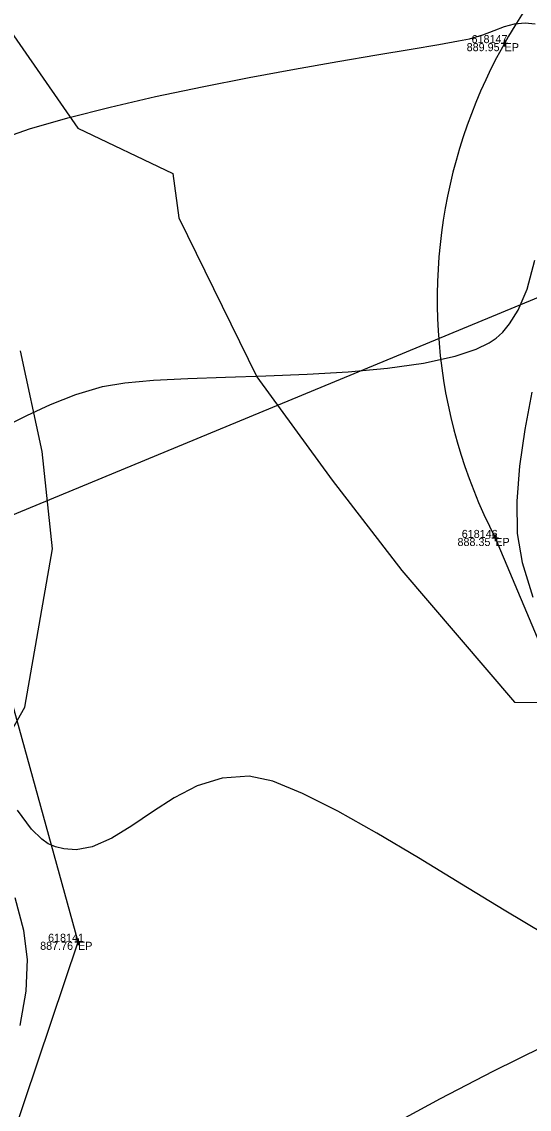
# Model space of a CAD drawing. Extents: x 1957117 to 1971063, y 701601 to 715861.
# Drawn here: x 1966346.16 to 1966368.25, y 709381.01 to 709428.29 of the extents above; entities that cross this region are included whole.
import ezdxf

# ---------------------------------------------------------------- set-up
doc = ezdxf.new("R2010")
doc.units = 0
for name, color, linetype in [('DT_X_Contour_Major', 7, 'Continuous'), ('DT_X_Contour_Minor', 7, 'Continuous'), ('PV_P_Drive', 7, 'Continuous'), ('PV_P_Shoulder', 7, 'Continuous'), ('RS_Raster1', 7, 'Continuous'), ('RW_X_Esmt_RR', 7, 'Continuous'), ('SC_Scratch1', 7, 'Continuous'), ('SC_Scratch2', 7, 'Continuous'), ('SC_Shading5', 7, 'Continuous'), ('VG_X_Tree_Line_Rt', 7, 'Continuous')]:
    doc.layers.add(name, color=color, linetype=linetype)

msp = doc.modelspace()

# ---------------------------------------------------------------- linework, layer by layer
at = {"layer": 'DT_X_Contour_Major'}
msp.add_lwpolyline([(1966345.057, 709423.133), (1966346.495, 709423.629), (1966348.167, 709424.114), (1966350.017, 709424.584), (1966351.986, 709425.035), (1966354.018, 709425.463), (1966356.054, 709425.863), (1966358.039, 709426.231), (1966359.914, 709426.564), (1966361.622, 709426.856), (1966363.106, 709427.105), (1966364.309, 709427.306), (1966365.173, 709427.455), (1966365.641, 709427.547), (1966366.231, 709427.724), (1966366.725, 709427.91), (1966367.168, 709428.077), (1966367.601, 709428.198), (1966368.068, 709428.245), (1966368.501, 709428.199)], dxfattribs=at)
msp.add_lwpolyline([(1966345.057, 709423.133), (1966346.495, 709423.629), (1966348.167, 709424.114), (1966350.017, 709424.584), (1966351.986, 709425.035), (1966354.018, 709425.463), (1966356.054, 709425.863), (1966358.039, 709426.231), (1966359.914, 709426.564), (1966361.622, 709426.856), (1966363.106, 709427.105), (1966364.309, 709427.306), (1966365.173, 709427.455), (1966365.641, 709427.547), (1966366.231, 709427.724), (1966366.725, 709427.91), (1966367.168, 709428.077), (1966367.601, 709428.198), (1966368.068, 709428.245), (1966368.501, 709428.199)], dxfattribs=at)
at = {"layer": 'DT_X_Contour_Minor'}
for points in [[(1966345.453, 709410.703), (1966346.392, 709411.17), (1966347.414, 709411.648), (1966348.513, 709412.086), (1966349.683, 709412.433), (1966350.65, 709412.592), (1966351.905, 709412.702), (1966353.387, 709412.779), (1966355.035, 709412.839), (1966356.789, 709412.897), (1966358.588, 709412.972), (1966360.371, 709413.077), (1966362.079, 709413.23), (1966363.65, 709413.448), (1966365.024, 709413.745), (1966365.94, 709414.051), (1966366.5, 709414.326), (1966366.806, 709414.533), (1966366.937, 709414.644), (1966367.097, 709414.801), (1966367.389, 709415.15), (1966367.764, 709415.75), (1966368.155, 709416.665), (1966368.495, 709417.932)], [(1966345.453, 709410.703), (1966346.392, 709411.17), (1966347.414, 709411.648), (1966348.513, 709412.086), (1966349.683, 709412.433), (1966350.65, 709412.592), (1966351.905, 709412.702), (1966353.387, 709412.779), (1966355.035, 709412.839), (1966356.789, 709412.897), (1966358.588, 709412.972), (1966360.371, 709413.077), (1966362.079, 709413.23), (1966363.65, 709413.448), (1966365.024, 709413.745), (1966365.94, 709414.051), (1966366.5, 709414.326), (1966366.806, 709414.533), (1966366.937, 709414.644), (1966367.097, 709414.801), (1966367.389, 709415.15), (1966367.764, 709415.75), (1966368.155, 709416.665), (1966368.495, 709417.932)], [(1966368.359, 709412.183), (1966368.049, 709410.563), (1966367.823, 709408.968), (1966367.707, 709407.444), (1966367.725, 709406.039), (1966367.945, 709404.775), (1966368.411, 709403.271)], [(1966368.359, 709412.183), (1966368.049, 709410.563), (1966367.823, 709408.968), (1966367.707, 709407.444), (1966367.725, 709406.039), (1966367.945, 709404.775), (1966368.411, 709403.271)], [(1966368.96, 709388.592), (1966367.161, 709389.663), (1966365.3, 709390.797), (1966363.434, 709391.934), (1966361.621, 709393.012), (1966359.92, 709393.968), (1966358.388, 709394.742), (1966357.084, 709395.271), (1966356.065, 709395.493), (1966354.882, 709395.408), (1966353.799, 709395.065), (1966352.795, 709394.55), (1966351.854, 709393.945), (1966350.958, 709393.333), (1966350.088, 709392.797), (1966349.227, 709392.422), (1966348.532, 709392.293), (1966348.001, 709392.325), (1966347.64, 709392.416), (1966347.457, 709392.485), (1966347.319, 709392.554), (1966347.034, 709392.752), (1966346.594, 709393.19), (1966345.985, 709394.01)], [(1966368.96, 709388.592), (1966367.161, 709389.663), (1966365.3, 709390.797), (1966363.434, 709391.934), (1966361.621, 709393.012), (1966359.92, 709393.968), (1966358.388, 709394.742), (1966357.084, 709395.271), (1966356.065, 709395.493), (1966354.882, 709395.408), (1966353.799, 709395.065), (1966352.795, 709394.55), (1966351.854, 709393.945), (1966350.958, 709393.333), (1966350.088, 709392.797), (1966349.227, 709392.422), (1966348.532, 709392.293), (1966348.001, 709392.325), (1966347.64, 709392.416), (1966347.457, 709392.485), (1966347.319, 709392.554), (1966347.034, 709392.752), (1966346.594, 709393.19), (1966345.985, 709394.01)], [(1966346.095, 709384.655), (1966346.363, 709386.147), (1966346.422, 709387.517), (1966346.251, 709388.787), (1966345.875, 709390.2)], [(1966346.095, 709384.655), (1966346.363, 709386.147), (1966346.422, 709387.517), (1966346.251, 709388.787), (1966345.875, 709390.2)], [(1966388.362, 709380.403), (1966387.065, 709381.18), (1966385.652, 709382.008), (1966384.155, 709382.85), (1966382.607, 709383.665), (1966381.039, 709384.415), (1966379.483, 709385.059), (1966377.973, 709385.558), (1966376.539, 709385.873), (1966375.215, 709385.966), (1966374.082, 709385.787), (1966372.606, 709385.328), (1966370.843, 709384.625), (1966368.846, 709383.72), (1966366.67, 709382.651), (1966364.37, 709381.457), (1966362, 709380.177)], [(1966388.362, 709380.403), (1966387.065, 709381.18), (1966385.652, 709382.008), (1966384.155, 709382.85), (1966382.607, 709383.665), (1966381.039, 709384.415), (1966379.483, 709385.059), (1966377.973, 709385.558), (1966376.539, 709385.873), (1966375.215, 709385.966), (1966374.082, 709385.787), (1966372.606, 709385.328), (1966370.843, 709384.625), (1966368.846, 709383.72), (1966366.67, 709382.651), (1966364.37, 709381.457), (1966362, 709380.177)]]:
    msp.add_lwpolyline(points, dxfattribs=at)
at = {"layer": 'PV_P_Drive'}
for p, q in [((1966367.176, 709427.507), (1966367.176, 709427.215)), ((1966367.03, 709427.361), (1966367.322, 709427.361)), ((1966367.176, 709427.361), (1966367.176, 709427.361)), ((1966366.625, 709405.848), (1966366.917, 709405.848)), ((1966366.771, 709405.994), (1966366.771, 709405.702)), ((1966366.771, 709405.848), (1966366.771, 709405.848)), ((1966348.471, 709388.29), (1966348.763, 709388.29)), ((1966348.617, 709388.436), (1966348.617, 709388.144)), ((1966348.617, 709388.29), (1966348.617, 709388.29))]:
    msp.add_line(p, q, dxfattribs=at)
at = {"layer": 'RW_X_Esmt_RR'}
msp.add_line((1965855.922, 709204.082), (1966839.571, 709611.262), dxfattribs=at)
at = {"layer": 'SC_Scratch2'}
for points in [[(1966392.829, 709375.578), (1966341.932, 709358.331), (1966342.753, 709370.914), (1966348.617, 709388.29), (1966341.022, 709415.77)], [(1966366.771, 709405.848), (1966375.128, 709386.017)]]:
    msp.add_lwpolyline(points, dxfattribs=at)
msp.add_arc((1966386.846, 709416.23), 22.601, 118.9763, 207.3472, dxfattribs=at)
at = {"layer": 'SC_Shading5'}
for points in [[(1963589.678, 706586.994), (1963626.625, 706689.548), (1963651.76, 706746.832), (1963668.09, 706778.596), (1963682.768, 706805.402), (1963734.424, 706911.594), (1963826.849, 707116.717), (1963877.258, 707215.645), (1963964.981, 707354.472), (1964070.526, 707509.355), (1964132.574, 707601.994), (1964163.9, 707642.169), (1964191.2, 707685.167), (1964278.98, 707807.131), (1964326.11, 707874.364), (1964396.427, 707968.962), (1964508.519, 708133.679), (1964655.588, 708336.552), (1964745.319, 708429.172), (1964840.327, 708522.317), (1964988.178, 708660.245), (1965089.796, 708739.041), (1965251.743, 708835.216), (1965415.807, 708922.048), (1965866.2, 709149.38), (1966173.543, 709294.131), (1966283.627, 709338.196), (1966534.003, 709419.214), (1966689.084, 709471.266), (1967008.468, 709641.817), (1967166.677, 709750.124), (1967422.113, 709931.083), (1967818.707, 710198.831), (1968187.021, 710459.852), (1968360.589, 710592.493), (1968496.543, 710707.847), (1968606.427, 710809.378), (1968733.391, 710937.091), (1968807.28, 711025.4), (1968843.008, 711077.094), (1968863.233, 711106.099), (1968909.747, 711171.311), (1968974.133, 711279.559), (1969130.932, 711546.915), (1969247.433, 711744.686), (1969402.714, 712016.424), (1969505.287, 712191.789), (1969666.311, 712460.805), (1969771.586, 712639.896), (1969880.058, 712820.917), (1969964.994, 712955.706), (1969990.005, 713000.084), (1970030.065, 713068.479)], [(1963609.915, 706579.703), (1963646.615, 706681.572), (1963671.193, 706737.585), (1963687.092, 706768.511), (1963701.884, 706795.526), (1963753.906, 706902.469), (1963846.249, 707107.41), (1963895.973, 707204.994), (1963982.966, 707342.667), (1964088.35, 707497.312), (1964150.015, 707589.379), (1964181.502, 707629.761), (1964209.024, 707673.109), (1964296.517, 707794.674), (1964343.552, 707861.772), (1964413.958, 707956.489), (1964526.123, 708121.313), (1964672.104, 708322.686), (1964760.576, 708414.006), (1964855.195, 708506.77), (1965002.134, 708643.847), (1965101.925, 708721.226), (1965262.272, 708816.451), (1965425.685, 708902.939), (1965875.63, 709130.044), (1966182.13, 709274.398), (1966290.944, 709317.954), (1966540.737, 709398.785), (1966697.632, 709451.445), (1967019.644, 709623.399), (1967178.971, 709732.471), (1967434.35, 709913.39), (1967830.945, 710181.14), (1968199.774, 710442.525), (1968374.086, 710575.735), (1968510.806, 710691.739), (1968621.36, 710793.889), (1968749.296, 710922.58), (1968824.413, 711012.355), (1968860.678, 711064.827), (1968880.812, 711093.701), (1968927.778, 711159.547), (1968992.655, 711268.62), (1969149.476, 711536.015), (1969266.039, 711733.891), (1969421.336, 712005.657), (1969523.8, 712180.835), (1969684.812, 712449.831), (1969790.084, 712628.917), (1969898.385, 712809.653), (1969983.474, 712944.685), (1970008.657, 712989.367), (1970048.626, 713057.607)]]:
    msp.add_spline(points, degree=3, dxfattribs=at)
at = {"layer": 'VG_X_Tree_Line_Rt'}
for points in [[(1966345.454, 709428.198), (1966348.607, 709423.66), (1966352.743, 709421.686), (1966353.007, 709419.759), (1966356.396, 709412.855), (1966359.672, 709408.362), (1966362.698, 709404.428), (1966367.603, 709398.705), (1966373.575, 709398.647), (1966378.63, 709399.521), (1966384.7, 709393.815)], [(1966343.139, 709392.907), (1966346.295, 709398.488), (1966347.506, 709405.38), (1966347.051, 709409.613), (1966346.111, 709413.982)]]:
    msp.add_lwpolyline(points, dxfattribs=at)

# ---------------------------------------------------------------- texts
at = {"layer": 'PV_P_Shoulder'}
for s, p in [('889.95', (1966365.525, 709427.011)), ('888.35', (1966365.126, 709405.498)), ('887.76', (1966346.966, 709387.94))]:
    msp.add_text(s, height=0.35, dxfattribs=at).set_placement(p)
at = {"layer": 'RS_Raster1'}
for s, p in [('618147', (1966365.738, 709427.361)), ('618146', (1966365.311, 709405.848)), ('618141', (1966347.31, 709388.29))]:
    msp.add_text(s, height=0.35, dxfattribs=at).set_placement(p)
at = {"layer": 'SC_Scratch1'}
for p in [(1966367.176, 709427.011), (1966366.771, 709405.498), (1966348.617, 709387.94)]:
    msp.add_text('EP', height=0.35, dxfattribs=at).set_placement(p)

doc.saveas('drawing.dxf')
